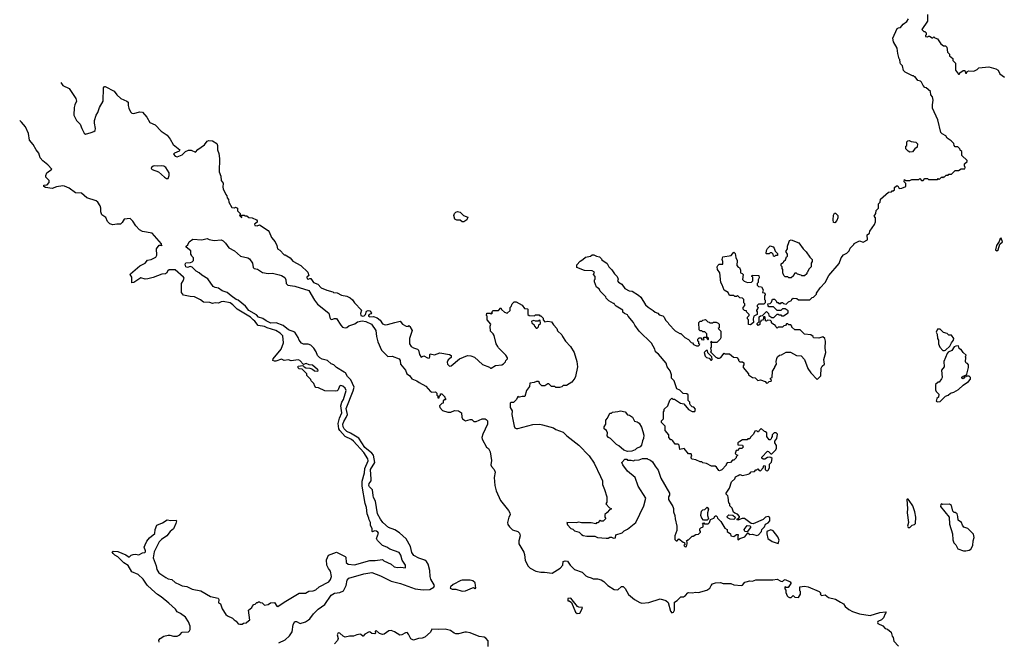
# Model space of a CAD drawing. Extents: x 1861455 to 2058065, y 200073 to 437907.
# Tile 515 of 574: x 1972438 to 1983561, y 416343 to 423365. Entities that reach past the tile are written whole.
import ezdxf

# ---------------------------------------------------------------- set-up
doc = ezdxf.new("R2010")
doc.units = 0

msp = doc.modelspace()

# ---------------------------------------------------------------- linework, layer by layer
at = {"layer": '0CON05XD'}
for points in [[(1980985, 420190), (1980992, 420172), (1981005, 420170), (1981015, 420160), (1981035, 420160), (1981045, 420170), (1981055, 420170), (1981065, 420160), (1981095, 420150), (1981122, 420178), (1981158, 420192), (1981162, 420208), (1981175, 420220), (1981217, 420217), (1981235, 420200), (1981365, 420200), (1981392, 420228), (1981405, 420230), (1981440, 420265), (1981440, 420275), (1981482, 420335), (1981538, 420395), (1981580, 420475), (1981695, 420610), (1981718, 420675), (1981745, 420708), (1981783, 420727), (1981810, 420755), (1981820, 420785), (1981860, 420825), (1981863, 420837), (1981925, 420867), (1981965, 420852), (1982015, 420880), (1982010, 420935), (1982038, 420952), (1982040, 420975), (1982095, 421050), (1982107, 421083), (1982107, 421127), (1982090, 421145), (1982110, 421175), (1982112, 421208), (1982140, 421235), (1982140, 421285), (1982158, 421305), (1982163, 421337), (1982252, 421418), (1982285, 421420), (1982295, 421430), (1982305, 421430), (1982320, 421445), (1982322, 421468), (1982342, 421488), (1982358, 421488), (1982375, 421460), (1982405, 421463), (1982448, 421482), (1982450, 421515), (1982430, 421535), (1982435, 421560), (1982445, 421550), (1982495, 421550), (1982515, 421560), (1982595, 421560), (1982605, 421570), (1982625, 421550), (1982645, 421550), (1982665, 421570), (1982695, 421570), (1982705, 421560), (1982805, 421560), (1982815, 421570), (1982825, 421560), (1982852, 421588), (1982858, 421588), (1982865, 421580), (1982875, 421590), (1982885, 421590), (1982905, 421610), (1982925, 421610), (1982935, 421620), (1982965, 421620), (1983005, 421660), (1983045, 421660), (1983075, 421680), (1983115, 421680), (1983120, 421695), (1983110, 421715), (1983110, 421735), (1983140, 421765), (1983140, 421775), (1983082, 421832), (1983080, 421875), (1983062, 421892), (1983060, 421905), (1983035, 421930), (1983005, 421930), (1982993, 421943), (1982990, 421965), (1982962, 421995), (1982917, 422027), (1982900, 422055), (1982860, 422075), (1982845, 422090), (1982810, 422235), (1982748, 422365), (1982748, 422405), (1982758, 422455), (1982748, 422495), (1982732, 422515), (1982728, 422555), (1982680, 422595), (1982665, 422600), (1982645, 422620), (1982625, 422660), (1982615, 422670), (1982585, 422680), (1982555, 422720), (1982545, 422720), (1982535, 422730), (1982525, 422730), (1982442, 422772), (1982422, 422792), (1982410, 422845), (1982390, 422865), (1982383, 422883), (1982380, 422915), (1982373, 422923), (1982358, 422985), (1982350, 423045), (1982308, 423115), (1982300, 423155), (1982352, 423265), (1982365, 423272), (1982390, 423275), (1982417, 423313), (1982458, 423345), (1982478, 423375)], [(1982692, 423422), (1982692, 423348), (1982630, 423255), (1982652, 423232), (1982665, 423230), (1982680, 423215), (1982680, 423195), (1982670, 423185), (1982670, 423175), (1982695, 423170), (1982705, 423180), (1982715, 423180), (1982745, 423160), (1982755, 423160), (1982765, 423170), (1982775, 423160), (1982805, 423150), (1982844, 423094), (1982875, 423070), (1982898, 423068), (1982910, 423055), (1982918, 422998), (1982940, 422975), (1982942, 422955), (1982980, 422925), (1982980, 422905), (1983010, 422875), (1983010, 422795), (1983045, 422750), (1983055, 422750), (1983060, 422765), (1983095, 422790), (1983115, 422790), (1983122, 422762), (1983135, 422760), (1983142, 422778), (1983162, 422788), (1983215, 422782), (1983255, 422802), (1983275, 422820), (1983385, 422832), (1983465, 422810), (1983490, 422795), (1983512, 422755), (1983562, 422715)], [(1972903, 422654), (1972925, 422622), (1972995, 422586), (1973073, 422475), (1973080, 422445), (1973060, 422405), (1973054, 422375), (1973050, 422285), (1973080, 422225), (1973122, 422185), (1973138, 422135), (1973165, 422083), (1973183, 422073), (1973245, 422090), (1973277, 422103), (1973290, 422115), (1973293, 422135), (1973281, 422195), (1973282, 422225), (1973300, 422285), (1973322, 422315), (1973339, 422375), (1973379, 422445), (1973386, 422594), (1973395, 422612), (1973405, 422612), (1973505, 422558), (1973537, 422517), (1973582, 422475), (1973650, 422445), (1973663, 422433), (1973663, 422395), (1973671, 422365), (1973690, 422325), (1973705, 422308), (1973725, 422307), (1973795, 422324), (1973825, 422322), (1973873, 422263), (1973908, 422205), (1973968, 422178), (1974036, 422106), (1974102, 422062), (1974137, 422017), (1974170, 421955), (1974248, 421895), (1974241, 421879), (1974185, 421858), (1974174, 421845), (1974195, 421822), (1974215, 421817), (1974275, 421838), (1974310, 421875), (1974345, 421892), (1974375, 421892), (1974425, 421870), (1974452, 421898), (1974525, 421952), (1974555, 421992), (1974575, 422000), (1974615, 421998), (1974665, 421967), (1974674, 421945), (1974674, 421895), (1974688, 421855), (1974696, 421796), (1974690, 421645), (1974709, 421599), (1974715, 421550), (1974737, 421517), (1974732, 421475), (1974738, 421455), (1974765, 421390), (1974777, 421377), (1974783, 421353), (1974798, 421335), (1974802, 421305), (1974833, 421243), (1974865, 421240), (1974875, 421248), (1974900, 421235), (1974900, 421205), (1974930, 421175), (1974930, 421165), (1974920, 421155), (1974945, 421130), (1974950, 421135), (1974940, 421140), (1974942, 421158), (1974975, 421158), (1974985, 421150), (1975005, 421150), (1975025, 421130), (1975065, 421128), (1975113, 421103), (1975122, 421092), (1975122, 421078), (1975092, 421055), (1975095, 421040), (1975122, 421038), (1975147, 421047), (1975243, 420983), (1975257, 420967), (1975283, 420905), (1975324, 420854), (1975342, 420815), (1975350, 420775), (1975375, 420760), (1975425, 420710), (1975435, 420710), (1975492, 420675), (1975525, 420637), (1975615, 420588), (1975693, 420515), (1975703, 420477), (1975683, 420457), (1975685, 420437), (1975695, 420433), (1975715, 420443), (1975725, 420440), (1975758, 420395), (1975805, 420377), (1975845, 420338), (1975908, 420308), (1975975, 420290), (1975983, 420283), (1976025, 420278), (1976075, 420254), (1976135, 420243), (1976171, 420225), (1976199, 420199), (1976220, 420165), (1976300, 420085), (1976289, 420045), (1976292, 420025), (1976315, 420018), (1976329, 420021), (1976344, 420035), (1976355, 420071), (1976375, 420079), (1976395, 420076), (1976411, 420055), (1976406, 420044), (1976385, 420035), (1976378, 420025), (1976380, 420015), (1976395, 420009), (1976435, 420011), (1976475, 419998), (1976511, 419971), (1976535, 419928), (1976565, 419920), (1976593, 419923), (1976676, 419944), (1976735, 419960), (1976762, 419925), (1976805, 419903), (1976825, 419900), (1976835, 419910), (1976845, 419900), (1976870, 419855), (1976840, 419765), (1976840, 419705), (1976862, 419675), (1976885, 419660), (1976930, 419645), (1976943, 419633), (1976953, 419585), (1976972, 419552), (1977005, 419567), (1977045, 419546), (1977065, 419543), (1977072, 419555), (1977070, 419585), (1977075, 419590), (1977125, 419580), (1977185, 419602), (1977295, 419582), (1977312, 419572), (1977312, 419548), (1977277, 419523), (1977266, 419495), (1977271, 419475), (1977295, 419452), (1977314, 419456), (1977405, 419533), (1977495, 419570), (1977535, 419567), (1977575, 419552), (1977665, 419472), (1977745, 419440), (1977755, 419430), (1977765, 419430), (1977813, 419457), (1977885, 419468), (1977905, 419478), (1977925, 419500), (1977930, 419515), (1977947, 419533), (1977948, 419545), (1977930, 419575), (1977845, 419660), (1977840, 419675), (1977821, 419705), (1977797, 419797), (1977786, 419816), (1977758, 419845), (1977752, 419905), (1977760, 419925), (1977720, 419975), (1977720, 420015), (1977710, 420025), (1977715, 420050), (1977755, 420050), (1977765, 420040), (1977780, 420055), (1977770, 420065), (1977785, 420080), (1977845, 420080), (1977875, 420110), (1977882, 420092), (1977915, 420060), (1977945, 420050), (1977978, 420082), (1977980, 420115), (1977990, 420125), (1978000, 420155), (1978023, 420177), (1978045, 420178), (1978115, 420140), (1978142, 420102), (1978175, 420100), (1978180, 420095), (1978180, 420035), (1978192, 420022), (1978255, 420020), (1978265, 420030), (1978305, 420030), (1978315, 420020), (1978325, 420020), (1978350, 419995), (1978350, 419975), (1978372, 419952), (1978405, 419958), (1978445, 419952), (1978467, 419917), (1978506, 419876), (1978515, 419850), (1978562, 419805), (1978568, 419785), (1978604, 419734), (1978662, 419672), (1978703, 419605), (1978731, 419505), (1978738, 419445), (1978716, 419334), (1978710, 419315), (1978675, 419271), (1978615, 419232), (1978578, 419232), (1978562, 419218), (1978535, 419210), (1978495, 419210), (1978485, 419220), (1978445, 419220), (1978415, 419250), (1978405, 419250), (1978372, 419228), (1978338, 419228), (1978310, 419255), (1978310, 419265), (1978295, 419280), (1978275, 419280), (1978250, 419265), (1978202, 419258), (1978197, 419223), (1978162, 419175), (1978145, 419110), (1978115, 419110), (1978085, 419100), (1978075, 419100), (1978065, 419110), (1978050, 419075), (1978015, 419040), (1977985, 419040), (1977980, 419035), (1977978, 418985), (1978002, 418945), (1977998, 418905), (1978022, 418775), (1978032, 418755), (1978045, 418748), (1978065, 418748), (1978235, 418793), (1978314, 418796), (1978345, 418790), (1978470, 418755), (1978496, 418736), (1978577, 418707), (1978617, 418665), (1978755, 418559), (1978870, 418440), (1978929, 418355), (1979001, 418205), (1979020, 418155), (1979020, 418115), (1979045, 418060), (1979070, 417975), (1979070, 417915), (1979060, 417895), (1979102, 417852), (1979120, 417845), (1979120, 417835), (1979102, 417828), (1979075, 417800), (1979050, 417775), (1979050, 417745), (1979058, 417732), (1979028, 417702), (1979005, 417700), (1978995, 417710), (1978968, 417682), (1978955, 417680), (1978945, 417670), (1978895, 417680), (1978785, 417683), (1978755, 417690), (1978725, 417682), (1978620, 417685), (1978625, 417660), (1978665, 417618), (1978685, 417610), (1978705, 417592), (1978760, 417575), (1978785, 417550), (1978805, 417540), (1978845, 417532), (1978935, 417530), (1978967, 417517), (1979065, 417510), (1979085, 417510), (1979105, 417520), (1979125, 417520), (1979145, 417510), (1979168, 417512), (1979174, 417546), (1979245, 417570), (1979267, 417593), (1979305, 417612), (1979398, 417685), (1979487, 417873), (1979512, 417962), (1979423, 418095), (1979392, 418195), (1979303, 418265), (1979250, 418335), (1979240, 418365), (1979275, 418400), (1979295, 418400), (1979305, 418390), (1979345, 418390), (1979375, 418382), (1979385, 418390), (1979435, 418392), (1979475, 418410), (1979525, 418410), (1979535, 418400), (1979565, 418390), (1979585, 418370), (1979615, 418320), (1979652, 418275), (1979682, 418185), (1979778, 418015), (1979778, 417995), (1979768, 417975), (1979768, 417945), (1979816, 417866), (1979822, 417845), (1979823, 417805), (1979840, 417765), (1979842, 417725), (1979860, 417645), (1979860, 417595), (1979840, 417535), (1979840, 417495), (1979855, 417480), (1979865, 417480), (1979885, 417500), (1979933, 417463), (1979948, 417458), (1979950, 417435), (1979942, 417425), (1979955, 417410), (1979970, 417415), (1979980, 417445), (1979980, 417465), (1979972, 417478), (1979985, 417490), (1979995, 417490), (1980035, 417530), (1980045, 417530), (1980075, 417548), (1980107, 417553), (1980130, 417575), (1980130, 417585), (1980120, 417595), (1980120, 417615), (1980133, 417627), (1980160, 417635), (1980160, 417665), (1980152, 417678), (1980165, 417680), (1980175, 417670), (1980215, 417670), (1980230, 417685), (1980242, 417718), (1980280, 417735), (1980295, 417760), (1980305, 417760), (1980318, 417748), (1980320, 417735), (1980360, 417695), (1980403, 417623), (1980430, 417605), (1980430, 417585), (1980468, 417558), (1980470, 417535), (1980505, 417527), (1980535, 417548), (1980555, 417550), (1980550, 417525), (1980550, 417495), (1980555, 417490), (1980575, 417503), (1980628, 417522), (1980665, 417570), (1980685, 417550), (1980715, 417552), (1980765, 417537), (1980785, 417547), (1980817, 417583), (1980820, 417605), (1980850, 417635), (1980862, 417668), (1980895, 417682), (1980912, 417705), (1980912, 417735), (1980907, 417747), (1980893, 417753), (1980865, 417746), (1980835, 417720)], [(1974242, 416985), (1974275, 416971), (1974325, 416961), (1974385, 416933), (1974483, 416913), (1974595, 416850), (1974680, 416830), (1974687, 416817), (1974685, 416778), (1974706, 416766), (1974725, 416710), (1974766, 416646), (1974785, 416630), (1974840, 416605), (1974860, 416585), (1974885, 416572), (1974905, 416542), (1974925, 416537), (1974952, 416538), (1974965, 416548), (1974995, 416552), (1975025, 416580), (1975038, 416582), (1975023, 416697), (1975060, 416725), (1975063, 416737), (1975082, 416758), (1975098, 416762), (1975115, 416780), (1975125, 416780), (1975135, 416790), (1975145, 416790), (1975155, 416780), (1975178, 416778), (1975205, 416750), (1975245, 416760), (1975273, 416777), (1975315, 416780), (1975342, 416742), (1975355, 416738), (1975424, 416786), (1975595, 416887), (1975665, 416886), (1975705, 416908), (1975755, 416913), (1975785, 416923), (1975822, 416958), (1975929, 417015), (1975950, 417040), (1975960, 417075), (1975948, 417135), (1975925, 417165), (1975909, 417205), (1975904, 417265), (1975925, 417318), (1976015, 417350), (1976113, 417303), (1976122, 417292), (1976127, 417235), (1976150, 417215), (1976221, 417209), (1976395, 417256), (1976454, 417256), (1976535, 417267), (1976552, 417252), (1976634, 417214), (1976670, 417185), (1976705, 417177), (1976745, 417180), (1976798, 417172), (1976798, 417205), (1976759, 417259), (1976742, 417315), (1976725, 417348), (1976620, 417385), (1976585, 417408), (1976536, 417426), (1976481, 417481), (1976470, 417505), (1976491, 417565), (1976485, 417578), (1976467, 417587), (1976445, 417592), (1976425, 417580), (1976420, 417585), (1976420, 417615), (1976401, 417655), (1976400, 417685), (1976384, 417714), (1976383, 417735), (1976364, 417784), (1976356, 417855), (1976339, 417899), (1976307, 418097), (1976307, 418154), (1976333, 418245), (1976337, 418295), (1976373, 418383), (1976372, 418405), (1976325, 418475), (1976210, 418605), (1976185, 418623), (1976115, 418657), (1976054, 418724), (1976044, 418744), (1976037, 418803), (1976050, 418865), (1976077, 418925), (1976067, 419005), (1976077, 419043), (1976096, 419076), (1976126, 419176), (1976115, 419202), (1976087, 419227), (1976065, 419233), (1976050, 419225), (1976036, 419184), (1976025, 419172), (1976005, 419168), (1975885, 419172), (1975815, 419208), (1975785, 419212), (1975772, 419225), (1975760, 419255), (1975730, 419285), (1975725, 419300), (1975680, 419345), (1975680, 419365), (1975668, 419378), (1975628, 419418), (1975595, 419420), (1975582, 419432), (1975580, 419445), (1975585, 419450), (1975635, 419460), (1975652, 419442), (1975672, 419432), (1975715, 419429), (1975746, 419416), (1975768, 419398), (1975807, 419393), (1975810, 419405), (1975803, 419415), (1975745, 419462), (1975708, 419468), (1975675, 419483), (1975645, 419470), (1975602, 419515), (1975585, 419523), (1975505, 419511), (1975475, 419523), (1975427, 419517), (1975395, 419530), (1975333, 419507), (1975315, 419507), (1975298, 419515), (1975300, 419535), (1975393, 419645), (1975418, 419715), (1975411, 419795), (1975380, 419825), (1975330, 419855), (1975234, 419884), (1975205, 419898), (1975131, 419911), (1975095, 419960), (1975074, 419974), (1975045, 420006), (1974894, 420094), (1974846, 420145), (1974815, 420165), (1974735, 420181), (1974715, 420178), (1974685, 420162), (1974645, 420166), (1974615, 420158), (1974585, 420170), (1974515, 420176), (1974481, 420201), (1974414, 420234), (1974365, 420237), (1974288, 420255), (1974267, 420285), (1974264, 420384), (1974286, 420414), (1974294, 420445), (1974288, 420458), (1974195, 420539), (1974125, 420539), (1974111, 420529), (1974097, 420503), (1974084, 420496), (1974045, 420489), (1973947, 420453), (1973885, 420436), (1973854, 420434), (1973805, 420450), (1973728, 420395), (1973705, 420392), (1973706, 420455), (1973687, 420485), (1973690, 420495), (1973796, 420585), (1973854, 420616), (1973883, 420647), (1973922, 420655), (1973975, 420684), (1973986, 420705), (1973982, 420778), (1974015, 420817), (1974040, 420820), (1974045, 420812), (1974039, 420835), (1973935, 420952), (1973825, 420972), (1973792, 420992), (1973748, 421038), (1973715, 421091), (1973685, 421118), (1973618, 421112), (1973597, 421073), (1973575, 421054), (1973535, 421056), (1973489, 421049), (1973455, 421060), (1973431, 421085), (1973410, 421130), (1973365, 421159), (1973355, 421195), (1973355, 421235), (1973345, 421261), (1973319, 421305), (1973300, 421320), (1973195, 421352), (1973135, 421405), (1973070, 421410), (1972995, 421462), (1972945, 421483), (1972925, 421487), (1972855, 421478), (1972805, 421458), (1972731, 421471), (1972712, 421482), (1972710, 421495), (1972750, 421500), (1972772, 421525), (1972769, 421549), (1972733, 421585), (1972734, 421605), (1972745, 421637), (1972801, 421675), (1972754, 421725), (1972699, 421769), (1972669, 421805), (1972655, 421856), (1972624, 421895), (1972590, 421955), (1972549, 422005), (1972538, 422078), (1972502, 422155), (1972458, 422208), (1972438, 422225)], [(1982495, 421870), (1982475, 421880), (1982448, 421908), (1982450, 421935), (1982460, 421945), (1982460, 421985), (1982473, 421997), (1982485, 422000), (1982508, 421988), (1982562, 421982), (1982582, 421962), (1982578, 421925), (1982550, 421905), (1982525, 421872), (1982495, 421870)], [(1974115, 421570), (1974128, 421605), (1974128, 421635), (1974090, 421695), (1974065, 421710), (1974045, 421713), (1973995, 421709), (1973965, 421714), (1973945, 421712), (1973926, 421695), (1973924, 421684), (1973935, 421671), (1974005, 421646), (1974075, 421587), (1974095, 421573), (1974115, 421570)], [(1977455, 421080), (1977435, 421080), (1977415, 421100), (1977375, 421100), (1977355, 421110), (1977342, 421155), (1977350, 421175), (1977365, 421190), (1977385, 421198), (1977412, 421192), (1977450, 421155), (1977500, 421135), (1977488, 421105), (1977455, 421080)], [(1981645, 421070), (1981630, 421075), (1981628, 421105), (1981633, 421157), (1981642, 421178), (1981655, 421180), (1981680, 421155), (1981682, 421125), (1981668, 421095), (1981645, 421070)], [(1974725, 420301), (1974685, 420331), (1974645, 420339), (1974625, 420350), (1974565, 420437), (1974495, 420479), (1974467, 420507), (1974431, 420525), (1974388, 420568), (1974365, 420576), (1974335, 420564), (1974314, 420575), (1974308, 420605), (1974315, 420620), (1974367, 420623), (1974385, 420630), (1974400, 420645), (1974400, 420675), (1974382, 420692), (1974380, 420705), (1974370, 420715), (1974370, 420755), (1974320, 420795), (1974320, 420805), (1974337, 420823), (1974354, 420856), (1974393, 420887), (1974495, 420880), (1974555, 420892), (1974578, 420882), (1974635, 420872), (1974715, 420878), (1974735, 420868), (1974762, 420842), (1974799, 420789), (1974865, 420753), (1974933, 420695), (1975015, 420676), (1975035, 420664), (1975069, 420615), (1975076, 420566), (1975086, 420556), (1975125, 420546), (1975179, 420509), (1975245, 420498), (1975295, 420501), (1975368, 420482), (1975395, 420477), (1975434, 420454), (1975446, 420425), (1975449, 420385), (1975467, 420367), (1975546, 420356), (1975705, 420306), (1975767, 420195), (1975802, 420152), (1975930, 420050), (1975947, 419985), (1975965, 419977), (1975995, 419990), (1976015, 419990), (1976064, 419914), (1976085, 419893), (1976114, 419884), (1976132, 419888), (1976155, 419906), (1976225, 419931), (1976255, 419953), (1976305, 419965), (1976347, 419957), (1976414, 419925), (1976460, 419855), (1976467, 419785), (1976482, 419725), (1976525, 419633), (1976555, 419602), (1976595, 419561), (1976645, 419563), (1976723, 419535), (1976736, 419515), (1976740, 419475), (1976797, 419407), (1976813, 419365), (1976842, 419345), (1976867, 419307), (1976926, 419286), (1976950, 419265), (1977026, 419226), (1977080, 419165), (1977095, 419158), (1977135, 419160), (1977150, 419145), (1977150, 419125), (1977160, 419115), (1977162, 419092), (1977178, 419092), (1977180, 419115), (1977190, 419125), (1977192, 419138), (1977208, 419138), (1977240, 419105), (1977240, 419095), (1977250, 419085), (1977248, 419072), (1977235, 419070), (1977222, 419058), (1977220, 419035), (1977205, 419030), (1977180, 419005), (1977183, 418983), (1977215, 418950), (1977275, 418930), (1977307, 418933), (1977348, 418952), (1977395, 418948), (1977430, 418925), (1977432, 418875), (1977440, 418855), (1977475, 418832), (1977525, 418848), (1977545, 418848), (1977568, 418828), (1977595, 418828), (1977664, 418856), (1977695, 418857), (1977709, 418849), (1977722, 418835), (1977723, 418797), (1977668, 418685), (1977660, 418645), (1977662, 418625), (1977710, 418535), (1977735, 418520), (1977752, 418482), (1977769, 418385), (1977762, 418335), (1977768, 418318), (1977799, 418285), (1977809, 418255), (1977799, 418195), (1977806, 418105), (1977820, 418045), (1977871, 417935), (1977961, 417821), (1977974, 417795), (1977977, 417773), (1977963, 417745), (1977949, 417685), (1977954, 417664), (1977972, 417635), (1978005, 417604), (1978065, 417583), (1978085, 417565), (1978090, 417535), (1978075, 417480), (1978076, 417445), (1978132, 417352), (1978141, 417325), (1978148, 417255), (1978181, 417191), (1978205, 417169), (1978270, 417135), (1978325, 417124), (1978365, 417126), (1978455, 417114), (1978545, 417170), (1978572, 417205), (1978576, 417244), (1978599, 417251), (1978627, 417247), (1978655, 417202), (1978705, 417156), (1978792, 417125), (1978833, 417083), (1978855, 417070), (1978892, 417062), (1978915, 417048), (1978965, 417050), (1979005, 417036), (1979035, 417019), (1979083, 416973), (1979155, 416929), (1979195, 416923), (1979235, 416961), (1979255, 416963), (1979279, 416939), (1979315, 416874), (1979384, 416815), (1979445, 416780), (1979465, 416773), (1979545, 416780), (1979675, 416823), (1979736, 416806), (1979762, 416782), (1979791, 416685), (1979805, 416666), (1979825, 416671), (1979837, 416695), (1979836, 416784), (1979867, 416803), (1979905, 416844), (1979935, 416846), (1979960, 416860), (1979985, 416890), (1979995, 416893), (1980035, 416891), (1980075, 416898), (1980106, 416894), (1980200, 416920), (1980234, 416945), (1980248, 416975), (1980265, 416993), (1980297, 417003), (1980355, 417008), (1980385, 416998), (1980473, 416997), (1980505, 416982), (1980592, 416972), (1980605, 416977), (1980630, 417010), (1980644, 417016), (1980685, 417028), (1980715, 417024), (1980755, 417039), (1980945, 417038), (1980995, 417044), (1981035, 417022), (1981055, 417020), (1981070, 417035), (1981085, 417040), (1981140, 417015), (1981150, 417005), (1981150, 416995), (1981118, 416952), (1981095, 416950), (1981085, 416960), (1981080, 416955), (1981080, 416935), (1981092, 416922), (1981092, 416895), (1981108, 416858), (1981118, 416845), (1981135, 416837), (1981155, 416838), (1981175, 416860), (1981193, 416843), (1981235, 416840), (1981260, 416875), (1981260, 416905), (1981250, 416915), (1981252, 416958), (1981305, 416967), (1981345, 416957), (1981470, 416905), (1981488, 416888), (1981480, 416875), (1981495, 416860), (1981537, 416867), (1981575, 416840), (1981655, 416821), (1981712, 416785), (1981745, 416767), (1981763, 416735), (1981805, 416701), (1981845, 416680), (1981925, 416653), (1982045, 416634), (1982153, 416667), (1982220, 416675), (1982228, 416665), (1982216, 416654), (1982195, 416607), (1982175, 416586), (1982133, 416567), (1982128, 416555), (1982131, 416545), (1982188, 416518), (1982215, 416489), (1982240, 416481), (1982283, 416445), (1982293, 416403), (1982306, 416385), (1982312, 416345), (1982367, 416287)], [(1980965, 420690), (1980952, 420692), (1980950, 420715), (1980935, 420730), (1980915, 420730), (1980905, 420720), (1980875, 420720), (1980870, 420725), (1980873, 420757), (1980885, 420780), (1980915, 420810), (1980948, 420798), (1980960, 420785), (1980972, 420752), (1981000, 420725), (1980998, 420702), (1980975, 420700), (1980965, 420690)], [(1981155, 420450), (1981125, 420450), (1981115, 420460), (1981085, 420460), (1981070, 420475), (1981060, 420505), (1981060, 420545), (1981050, 420555), (1981050, 420575), (1981040, 420585), (1981042, 420608), (1981055, 420620), (1981068, 420622), (1981072, 420638), (1981088, 420652), (1981100, 420685), (1981110, 420695), (1981110, 420715), (1981092, 420745), (1981110, 420775), (1981110, 420805), (1981125, 420850), (1981135, 420870), (1981155, 420878), (1981240, 420845), (1981288, 420775), (1981323, 420743), (1981363, 420683), (1981390, 420655), (1981390, 420635), (1981380, 420615), (1981380, 420575), (1981353, 420547), (1981338, 420512), (1981330, 420505), (1981330, 420495), (1981305, 420470), (1981275, 420470), (1981265, 420480), (1981225, 420490), (1981215, 420500), (1981195, 420500), (1981182, 420488), (1981178, 420472), (1981155, 420450)], [(1983475, 420754), (1983490, 420765), (1983510, 420830), (1983540, 420855), (1983525, 420896), (1983515, 420892), (1983502, 420858), (1983471, 420815), (1983463, 420765), (1983475, 420754)], [(1980835, 417720), (1980725, 417670), (1980703, 417673), (1980625, 417732), (1980598, 417732), (1980552, 417712), (1980540, 417725), (1980558, 417732), (1980570, 417745), (1980570, 417755), (1980545, 417780), (1980515, 417790), (1980502, 417802), (1980487, 417847), (1980460, 417875), (1980460, 417895), (1980450, 417905), (1980442, 417972), (1980437, 417987), (1980420, 418005), (1980420, 418015), (1980458, 418075), (1980480, 418145), (1980515, 418180), (1980525, 418200), (1980553, 418217), (1980575, 418228), (1980605, 418218), (1980667, 418233), (1980685, 418240), (1980703, 418257), (1980738, 418262), (1980755, 418280), (1980765, 418280), (1980775, 418290), (1980792, 418272), (1980805, 418270), (1980838, 418302), (1980845, 418330), (1980860, 418325), (1980860, 418285), (1980872, 418272), (1980885, 418270), (1980898, 418282), (1980908, 418305), (1980910, 418345), (1980932, 418368), (1980937, 418407), (1980925, 418420), (1980905, 418422), (1980885, 418420), (1980855, 418400), (1980835, 418400), (1980822, 418412), (1980820, 418425), (1980885, 418490), (1980898, 418488), (1980922, 418462), (1980935, 418460), (1980980, 418505), (1980988, 418525), (1980988, 418555), (1980970, 418585), (1980970, 418605), (1980990, 418635), (1981000, 418685), (1980985, 418700), (1980962, 418698), (1980940, 418675), (1980940, 418655), (1980930, 418645), (1980928, 418632), (1980915, 418620), (1980905, 418620), (1980880, 418655), (1980878, 418698), (1980865, 418710), (1980852, 418712), (1980815, 418748), (1980790, 418725), (1980785, 418710), (1980775, 418710), (1980765, 418720), (1980742, 418718), (1980728, 418682), (1980692, 418648), (1980688, 418632), (1980665, 418630), (1980655, 418620), (1980605, 418620), (1980575, 418600), (1980550, 418585), (1980552, 418562), (1980605, 418560), (1980610, 418535), (1980595, 418520), (1980565, 418520), (1980545, 418500), (1980533, 418497), (1980520, 418465), (1980532, 418452), (1980550, 418445), (1980532, 418428), (1980530, 418415), (1980505, 418390), (1980492, 418388), (1980468, 418362), (1980432, 418358), (1980420, 418345), (1980418, 418332), (1980369, 418281), (1980345, 418270), (1980335, 418272), (1980309, 418309), (1980295, 418320), (1980253, 418323), (1980195, 418352), (1980155, 418360), (1980145, 418370), (1980125, 418370), (1980075, 418392), (1980035, 418400), (1980020, 418415), (1980030, 418435), (1980025, 418460), (1979992, 418462), (1979945, 418520), (1979895, 418510), (1979888, 418558), (1979875, 418570), (1979842, 418572), (1979818, 418608), (1979805, 418620), (1979795, 418620), (1979770, 418645), (1979770, 418675), (1979730, 418725), (1979730, 418775), (1979690, 418815), (1979690, 418835), (1979710, 418855), (1979710, 418935), (1979720, 418945), (1979720, 418965), (1979758, 419002), (1979782, 419068), (1979805, 419090), (1979815, 419080), (1979835, 419080), (1979903, 419033), (1979940, 419025), (1979995, 418962), (1980035, 418938), (1980065, 418940), (1980072, 418965), (1980055, 418990), (1980033, 418993), (1980015, 419010), (1980008, 419025), (1980010, 419045), (1979990, 419065), (1979988, 419128), (1979975, 419140), (1979932, 419142), (1979895, 419180), (1979860, 419195), (1979830, 419285), (1979800, 419315), (1979800, 419355), (1979787, 419397), (1979753, 419443), (1979740, 419485), (1979656, 419586), (1979620, 419615), (1979612, 419642), (1979575, 419710), (1979437, 419847), (1979386, 419916), (1979372, 419945), (1979310, 420015), (1979305, 420030), (1979270, 420045), (1979253, 420063), (1979250, 420085), (1979175, 420130), (1979160, 420145), (1979155, 420160), (1979145, 420160), (1979095, 420190), (1979065, 420220), (1979060, 420235), (1978995, 420300), (1978983, 420323), (1978954, 420344), (1978930, 420405), (1978930, 420425), (1978940, 420435), (1978940, 420465), (1978920, 420485), (1978930, 420515), (1978905, 420530), (1978818, 420532), (1978730, 420565), (1978730, 420595), (1978771, 420639), (1978800, 420655), (1978828, 420682), (1978885, 420692), (1978905, 420708), (1978925, 420708), (1978955, 420692), (1978987, 420687), (1979010, 420665), (1979014, 420654), (1979075, 420610), (1979094, 420574), (1979129, 420539), (1979158, 420495), (1979186, 420466), (1979198, 420435), (1979192, 420415), (1979201, 420401), (1979239, 420379), (1979275, 420330), (1979323, 420303), (1979357, 420297), (1979430, 420255), (1979455, 420230), (1979508, 420145), (1979537, 420117), (1979595, 420080), (1979615, 420060), (1979645, 420050), (1979663, 420033), (1979705, 420020), (1979720, 420005), (1979735, 419970), (1979765, 419940), (1979770, 419925), (1979841, 419851), (1979895, 419820), (1979905, 419820), (1979950, 419775), (1979995, 419752), (1980025, 419720), (1980040, 419715), (1980050, 419695), (1980085, 419682), (1980105, 419680), (1980120, 419695), (1980110, 419705), (1980110, 419725), (1980100, 419735), (1980100, 419755), (1980115, 419770), (1980135, 419770), (1980142, 419752), (1980165, 419750), (1980170, 419755), (1980160, 419765), (1980172, 419778), (1980200, 419780), (1980202, 419762), (1980215, 419750), (1980220, 419755), (1980218, 419768), (1980200, 419780), (1980200, 419815), (1980178, 419838), (1980155, 419840), (1980145, 419850), (1980125, 419850), (1980112, 419862), (1980110, 419945), (1980125, 419960), (1980145, 419960), (1980155, 419970), (1980185, 419980), (1980212, 419952), (1980225, 419950), (1980235, 419940), (1980265, 419940), (1980275, 419950), (1980305, 419950), (1980328, 419938), (1980340, 419925), (1980340, 419885), (1980330, 419875), (1980360, 419845), (1980357, 419773), (1980350, 419755), (1980315, 419720), (1980265, 419720), (1980255, 419730), (1980242, 419728), (1980250, 419715), (1980250, 419665), (1980240, 419655), (1980250, 419625), (1980242, 419612), (1980302, 419552), (1980315, 419550), (1980325, 419540), (1980345, 419540), (1980359, 419551), (1980395, 419600), (1980405, 419592), (1980455, 419590), (1980503, 419553), (1980538, 419548), (1980558, 419528), (1980560, 419515), (1980572, 419502), (1980605, 419500), (1980618, 419488), (1980620, 419465), (1980610, 419455), (1980610, 419435), (1980670, 419365), (1980670, 419355), (1980715, 419322), (1980748, 419318), (1980775, 419290), (1980807, 419297), (1980858, 419278), (1980875, 419260), (1980888, 419262), (1980905, 419280), (1980928, 419282), (1980930, 419295), (1980920, 419305), (1980920, 419315), (1980940, 419325), (1980942, 419395), (1980970, 419435), (1980970, 419445), (1980987, 419473), (1980982, 419505), (1980993, 419537), (1981000, 419555), (1981020, 419575), (1981045, 419580), (1981095, 419608), (1981145, 419608), (1981215, 419572), (1981267, 419567), (1981302, 419525), (1981342, 419425), (1981376, 419376), (1981445, 419300), (1981487, 419343), (1981493, 419427), (1981505, 419450), (1981530, 419475), (1981522, 419525), (1981543, 419607), (1981538, 419655), (1981542, 419735), (1981532, 419765), (1981512, 419782), (1981465, 419768), (1981405, 419770), (1981400, 419785), (1981377, 419807), (1981302, 419812), (1981255, 419860), (1981195, 419860), (1981162, 419892), (1981160, 419905), (1981148, 419918), (1981125, 419920), (1981115, 419930), (1981102, 419928), (1981088, 419912), (1981072, 419908), (1981055, 419890), (1981005, 419890), (1980995, 419880), (1980982, 419892), (1980980, 419905), (1980968, 419918), (1980952, 419922), (1980932, 419942), (1980930, 419955), (1980918, 419968), (1980885, 419970), (1980875, 419960), (1980862, 419962), (1980860, 420005), (1980855, 420010), (1980842, 420008), (1980840, 419985), (1980828, 419972), (1980812, 419968), (1980810, 419955), (1980800, 419945), (1980798, 419922), (1980782, 419912), (1980770, 419925), (1980770, 419935), (1980790, 419955), (1980792, 420008), (1980805, 420020), (1980828, 420022), (1980875, 420070), (1980898, 420048), (1980902, 420022), (1980935, 420000), (1980958, 420002), (1980995, 420040), (1981005, 420040), (1981015, 420030), (1981035, 420030), (1981045, 420020), (1981065, 420020), (1981118, 420052), (1981118, 420078), (1981085, 420100), (1981055, 420100), (1981035, 420080), (1980995, 420080), (1980955, 420120), (1980902, 420122), (1980893, 420133), (1980890, 420155), (1980915, 420160), (1980930, 420175), (1980942, 420208), (1980965, 420210), (1980985, 420190)], [(1980695, 419920), (1980672, 419922), (1980670, 419975), (1980660, 419985), (1980660, 420005), (1980680, 420025), (1980680, 420035), (1980650, 420065), (1980648, 420078), (1980625, 420080), (1980610, 420095), (1980610, 420115), (1980630, 420135), (1980630, 420155), (1980620, 420165), (1980620, 420205), (1980605, 420220), (1980572, 420222), (1980545, 420250), (1980535, 420240), (1980515, 420240), (1980505, 420250), (1980455, 420250), (1980440, 420285), (1980395, 420310), (1980375, 420370), (1980358, 420398), (1980348, 420505), (1980320, 420545), (1980318, 420575), (1980325, 420590), (1980338, 420602), (1980380, 420605), (1980380, 420635), (1980372, 420655), (1980380, 420685), (1980477, 420703), (1980505, 420740), (1980520, 420725), (1980528, 420678), (1980542, 420645), (1980538, 420588), (1980555, 420570), (1980570, 420565), (1980580, 420535), (1980580, 420505), (1980598, 420498), (1980610, 420485), (1980602, 420432), (1980623, 420413), (1980658, 420398), (1980705, 420400), (1980720, 420415), (1980720, 420455), (1980710, 420465), (1980712, 420478), (1980787, 420477), (1980792, 420448), (1980780, 420425), (1980780, 420395), (1980770, 420385), (1980770, 420365), (1980785, 420350), (1980818, 420348), (1980838, 420315), (1980830, 420285), (1980848, 420278), (1980860, 420265), (1980860, 420255), (1980850, 420245), (1980850, 420205), (1980860, 420195), (1980860, 420165), (1980845, 420150), (1980785, 420150), (1980770, 420135), (1980770, 420125), (1980780, 420115), (1980778, 420102), (1980760, 420085), (1980760, 420075), (1980770, 420065), (1980770, 420035), (1980730, 420015), (1980722, 419985), (1980727, 419943), (1980695, 419920)], [(1975365, 416328), (1975435, 416361), (1975487, 416405), (1975515, 416452), (1975529, 416535), (1975545, 416567), (1975565, 416566), (1975605, 416546), (1975665, 416564), (1975700, 416585), (1975715, 416596), (1975757, 416653), (1975810, 416705), (1975885, 416760), (1975957, 416864), (1975994, 416886), (1976054, 416896), (1976095, 416912), (1976127, 416974), (1976139, 417035), (1976156, 417055), (1976325, 417107), (1976415, 417119), (1976515, 417084), (1976633, 417023), (1976666, 417014), (1976738, 416995), (1976905, 416936), (1976995, 416924), (1977073, 416927), (1977116, 416954), (1977123, 416975), (1977084, 417045), (1977076, 417075), (1977073, 417145), (1977053, 417213), (1977032, 417245), (1977015, 417261), (1976945, 417284), (1976892, 417312), (1976869, 417345), (1976851, 417415), (1976805, 417502), (1976730, 417570), (1976675, 417601), (1976605, 417630), (1976542, 417685), (1976513, 417723), (1976481, 417785), (1976458, 417925), (1976435, 417969), (1976431, 417991), (1976423, 418055), (1976390, 418090), (1976383, 418105), (1976386, 418125), (1976407, 418155), (1976410, 418175), (1976399, 418285), (1976448, 418365), (1976435, 418445), (1976417, 418467), (1976335, 418532), (1976269, 418639), (1976176, 418696), (1976135, 418712), (1976104, 418745), (1976093, 418765), (1976090, 418795), (1976098, 418825), (1976127, 418873), (1976140, 418905), (1976127, 418975), (1976206, 419174), (1976216, 419215), (1976178, 419298), (1976141, 419335), (1976118, 419375), (1976103, 419385), (1976016, 419436), (1975988, 419465), (1975955, 419479), (1975915, 419516), (1975855, 419531), (1975827, 419547), (1975803, 419573), (1975787, 419615), (1975760, 419655), (1975727, 419687), (1975695, 419701), (1975645, 419701), (1975620, 419710), (1975594, 419745), (1975584, 419775), (1975545, 419837), (1975475, 419861), (1975415, 419911), (1975335, 419939), (1975275, 419938), (1975221, 419965), (1975185, 419991), (1975135, 420004), (1975112, 420032), (1975025, 420079), (1974990, 420130), (1974906, 420196), (1974885, 420204), (1974825, 420246), (1974782, 420282), (1974725, 420301)], [(1978285, 419880), (1978300, 419895), (1978302, 419918), (1978320, 419935), (1978318, 419968), (1978305, 419970), (1978295, 419960), (1978265, 419960), (1978245, 419968), (1978225, 419960), (1978220, 419955), (1978222, 419942), (1978248, 419918), (1978252, 419902), (1978272, 419882), (1978285, 419880)], [(1982885, 419628), (1982895, 419632), (1982944, 419676), (1982964, 419716), (1982988, 419745), (1982992, 419765), (1982965, 419800), (1982935, 419800), (1982915, 419820), (1982875, 419830), (1982838, 419868), (1982805, 419870), (1982790, 419835), (1982802, 419812), (1982808, 419765), (1982818, 419745), (1982818, 419705), (1982832, 419665), (1982865, 419630), (1982885, 419628)], [(1980255, 419520), (1980260, 419525), (1980258, 419558), (1980212, 419602), (1980208, 419628), (1980192, 419628), (1980172, 419605), (1980183, 419563), (1980195, 419550), (1980225, 419540), (1980245, 419520), (1980255, 419520)], [(1982805, 419048), (1982835, 419053), (1982895, 419112), (1982925, 419122), (1982954, 419146), (1982992, 419158), (1983043, 419187), (1983095, 419238), (1983155, 419278), (1983178, 419305), (1983180, 419325), (1983165, 419340), (1983135, 419340), (1983125, 419330), (1983112, 419328), (1983095, 419310), (1983080, 419315), (1983082, 419328), (1983095, 419340), (1983125, 419350), (1983138, 419362), (1983158, 419435), (1983158, 419465), (1983145, 419480), (1983130, 419485), (1983123, 419503), (1983128, 419545), (1983122, 419555), (1983130, 419575), (1983097, 419607), (1983075, 419640), (1983065, 419640), (1983052, 419652), (1983045, 419680), (1983015, 419678), (1982995, 419668), (1982970, 419630), (1982925, 419610), (1982914, 419596), (1982878, 419505), (1982880, 419445), (1982852, 419405), (1982858, 419325), (1982852, 419308), (1982825, 419270), (1982815, 419270), (1982782, 419245), (1982783, 419183), (1982790, 419165), (1982820, 419135), (1982817, 419103), (1982800, 419085), (1982790, 419055), (1982805, 419048)], [(1979305, 418488), (1979262, 418502), (1979205, 418552), (1979180, 418565), (1979113, 418633), (1979090, 418645), (1979073, 418663), (1979077, 418697), (1979066, 418726), (1979040, 418745), (1979040, 418765), (1979060, 418795), (1979058, 418842), (1979080, 418865), (1979105, 418920), (1979125, 418920), (1979135, 418930), (1979195, 418938), (1979225, 418948), (1979277, 418937), (1979305, 418902), (1979327, 418897), (1979360, 418875), (1979385, 418830), (1979415, 418822), (1979437, 418807), (1979462, 418762), (1979478, 418715), (1979487, 418673), (1979486, 418634), (1979473, 418607), (1979462, 418558), (1979449, 418541), (1979405, 418520), (1979390, 418505), (1979355, 418492), (1979305, 418488)], [(1982495, 417630), (1982520, 417655), (1982545, 417662), (1982558, 417675), (1982562, 417745), (1982552, 417805), (1982527, 417875), (1982488, 417935), (1982475, 417950), (1982465, 417950), (1982460, 417945), (1982467, 417845), (1982464, 417795), (1982478, 417685), (1982468, 417645), (1982475, 417630), (1982495, 417630)], [(1980205, 417710), (1980162, 417712), (1980143, 417733), (1980133, 417765), (1980140, 417815), (1980155, 417830), (1980178, 417832), (1980205, 417860), (1980220, 417835), (1980208, 417795), (1980208, 417765), (1980220, 417725), (1980205, 417710)], [(1983125, 417364), (1983165, 417374), (1983182, 417385), (1983207, 417425), (1983211, 417479), (1983222, 417515), (1983212, 417555), (1983148, 417618), (1983105, 417632), (1983088, 417655), (1983078, 417685), (1983041, 417711), (1983037, 417755), (1983027, 417785), (1983005, 417800), (1982995, 417800), (1982980, 417815), (1982966, 417876), (1982942, 417892), (1982865, 417890), (1982852, 417898), (1982843, 417887), (1982840, 417865), (1982938, 417745), (1982940, 417665), (1982976, 417556), (1982978, 417488), (1982990, 417455), (1983013, 417433), (1983037, 417387), (1983100, 417365), (1983125, 417364)], [(1974013, 416333), (1974010, 416355), (1974024, 416376), (1974065, 416402), (1974115, 416412), (1974135, 416412), (1974175, 416400), (1974215, 416402), (1974245, 416418), (1974275, 416448), (1974345, 416452), (1974357, 416463), (1974362, 416478), (1974364, 416515), (1974343, 416565), (1974310, 416615), (1974255, 416656), (1974216, 416676), (1974197, 416705), (1974123, 416775), (1974037, 416847), (1973993, 416873), (1973929, 416929), (1973879, 416979), (1973834, 417045), (1973775, 417097), (1973705, 417128), (1973665, 417198), (1973615, 417231), (1973546, 417296), (1973512, 417315), (1973492, 417335), (1973482, 417355), (1973495, 417362), (1973545, 417359), (1973635, 417321), (1973675, 417292), (1973698, 417315), (1973720, 417325), (1973745, 417329), (1973785, 417322), (1973825, 417342), (1973852, 417348), (1973860, 417355), (1973860, 417365), (1973844, 417405), (1973854, 417435), (1973874, 417475), (1973906, 417514), (1973965, 417560), (1973969, 417605), (1973987, 417655), (1974050, 417680), (1974105, 417716), (1974145, 417708), (1974205, 417710), (1974210, 417705), (1974202, 417675), (1974174, 417615), (1974139, 417585), (1974100, 417535), (1974038, 417495), (1974013, 417467), (1973958, 417355), (1973946, 417285), (1973980, 417195), (1973987, 417155), (1974011, 417115), (1974087, 417065), (1974115, 417050), (1974155, 417040), (1974195, 417008), (1974242, 416985)], [(1980505, 417720), (1980463, 417723), (1980440, 417735), (1980430, 417745), (1980430, 417755), (1980448, 417772), (1980495, 417770), (1980520, 417745), (1980518, 417732), (1980505, 417720)], [(1980655, 417580), (1980630, 417585), (1980622, 417605), (1980655, 417650), (1980687, 417647), (1980695, 417640), (1980695, 417630), (1980655, 417580)], [(1981005, 417450), (1981016, 417485), (1981003, 417523), (1980950, 417590), (1980925, 417604), (1980880, 417585), (1980878, 417558), (1980890, 417505), (1980939, 417469), (1981005, 417450)], [(1977435, 416909), (1977475, 416914), (1977555, 416948), (1977565, 416950), (1977585, 416940), (1977590, 416945), (1977582, 417005), (1977556, 417026), (1977525, 417034), (1977436, 417034), (1977421, 417029), (1977334, 416986), (1977305, 416960), (1977300, 416945), (1977323, 416933), (1977365, 416932), (1977435, 416909)], [(1978735, 416659), (1978765, 416660), (1978786, 416695), (1978796, 416726), (1978755, 416729), (1978738, 416738), (1978665, 416832), (1978632, 416828), (1978632, 416802), (1978645, 416800), (1978672, 416782), (1978715, 416672), (1978735, 416659)], [(1977732, 416285), (1977729, 416349), (1977705, 416378), (1977685, 416391), (1977629, 416399), (1977525, 416438), (1977485, 416446), (1977465, 416447), (1977395, 416427), (1977365, 416426), (1977345, 416434), (1977305, 416466), (1977245, 416481), (1977165, 416477), (1977095, 416482), (1977078, 416445), (1977015, 416392), (1976985, 416379), (1976942, 416375), (1976885, 416356), (1976855, 416370), (1976832, 416425), (1976815, 416444), (1976795, 416441), (1976755, 416418), (1976732, 416412), (1976671, 416451), (1976635, 416464), (1976609, 416461), (1976555, 416425), (1976535, 416421), (1976502, 416431), (1976464, 416466), (1976454, 416456), (1976457, 416435), (1976451, 416429), (1976415, 416430), (1976397, 416447), (1976385, 416449), (1976338, 416425), (1976318, 416402), (1976313, 416403), (1976292, 416422), (1976283, 416423), (1976245, 416416), (1976209, 416401), (1976165, 416401), (1976115, 416389), (1976091, 416401), (1976055, 416435), (1976035, 416439), (1976025, 416415), (1976035, 416375), (1976027, 416353), (1975995, 416313)]]:
    msp.add_lwpolyline(points, dxfattribs=at)

doc.saveas('drawing.dxf')
